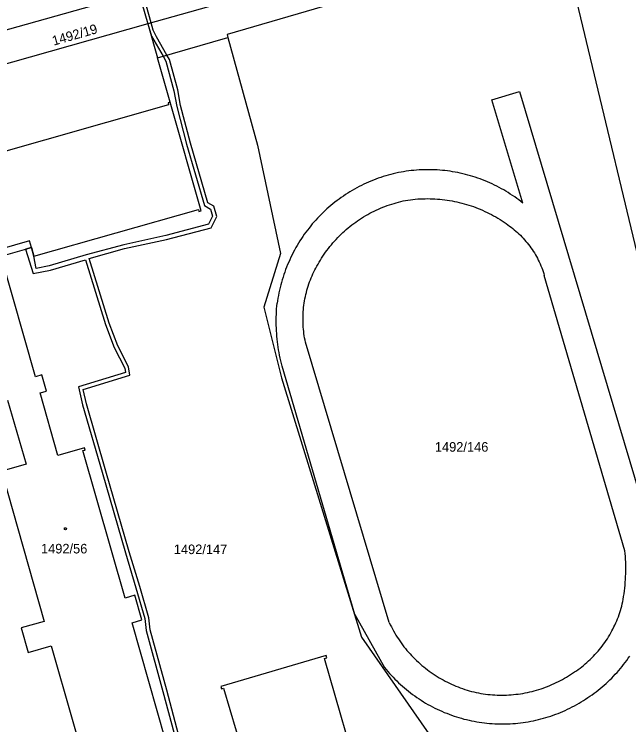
# Model space of a CAD drawing. Extents: x -869103 to -863415, y -1015889 to -1012477.
# Drawn here: x -865165.9 to -865056.9, y -1015134.1 to -1015008.1 of the extents above; entities that cross this region are included whole.
import ezdxf

# ---------------------------------------------------------------- set-up
doc = ezdxf.new("R2010")
doc.units = 0
for name, color, linetype in [('Hranice parcel', 7, 'Continuous'), ('Parcelní čísla', 7, 'Continuous'), ('Vnitřní kresba', 7, 'Continuous'), ('Věcná břemena k části', 7, 'Continuous'), ('Značky budov', 7, 'Continuous')]:
    doc.layers.add(name, color=color, linetype=linetype)

msp = doc.modelspace()

# ---------------------------------------------------------------- linework, layer by layer
at = {"layer": 'Hranice parcel'}
for p, q in [((-865045.99, -1014982.62), (-865142.2, -1015009.85)), ((-865142.2, -1015009.85), (-865140.49, -1015015.85)), ((-865140.49, -1015015.85), (-865128.01, -1015012.28)), ((-865138.26, -1015023.71), (-865140.49, -1015015.85))]:
    msp.add_line(p, q, dxfattribs=at)
for points in [[(-865080.54, -1015156.37), (-865030.08, -1015135.59), (-865028.61, -1015134.09), (-865049.64, -1015074.6), (-865068.86, -1014994.42), (-865128.16, -1015011.73), (-865128.01, -1015012.28)], [(-865275.44, -1015063.28), (-865272.86, -1015060.54), (-865258.77, -1015044.27), (-865255.25, -1015040.94), (-865250.52, -1015037.31), (-865245.91, -1015034.57), (-865241.74, -1015032.45), (-865234.82, -1015029.79), (-865118.87, -1014997.26)], [(-865142.2, -1015009.85), (-865228.45, -1015034.26), (-865236.18, -1015036.8), (-865241.57, -1015039.27), (-865245.11, -1015041.25), (-865249.22, -1015044.05), (-865252.17, -1015046.55), (-865254.9, -1015049.15), (-865269.82, -1015066.55)], [(-865128.01, -1015012.28), (-865122.79, -1015031.33), (-865118.69, -1015050.58), (-865121.64, -1015060.11), (-865118.49, -1015072.61), (-865104.35, -1015118.62), (-865083.15, -1015148.97), (-865080.54, -1015156.37)], [(-865138.26, -1015023.71), (-865138.64, -1015023.82), (-865138.53, -1015024.21), (-865193.62, -1015039.88)], [(-865137.09, -1015142.33), (-865137.2, -1015141.95), (-865137.58, -1015142.06), (-865145.01, -1015116.03), (-865143.26, -1015115.53), (-865144.51, -1015111.17), (-865146.26, -1015111.67), (-865153.73, -1015085.52), (-865153.34, -1015085.41), (-865153.45, -1015085.02), (-865158.16, -1015086.37), (-865161.33, -1015075.29), (-865160.17, -1015074.96), (-865161, -1015072.08), (-865162.15, -1015072.41), (-865168.25, -1015051.03), (-865162.86, -1015049.49), (-865162.42, -1015051.02), (-865133.26, -1015042.74), (-865133.15, -1015043.12), (-865132.77, -1015043.02), (-865138.26, -1015023.71)], [(-865167.09, -1015076.58), (-865163.82, -1015087.91), (-865168.57, -1015089.26), (-865168.46, -1015089.65), (-865168.07, -1015089.54), (-865160.58, -1015115.79), (-865164.66, -1015116.96), (-865163.43, -1015121.29), (-865159.34, -1015120.12), (-865151.91, -1015146.15), (-865152.29, -1015146.26), (-865152.18, -1015146.64), (-865137.09, -1015142.33)], [(-865102.39, -1015156.88), (-865100.67, -1015156.38), (-865100.78, -1015156), (-865101.17, -1015156.11), (-865101.59, -1015154.64), (-865100.15, -1015154.23), (-865102.77, -1015145.12), (-865104.21, -1015145.53), (-865110.88, -1015122.37), (-865110.5, -1015122.25), (-865110.61, -1015121.87), (-865129.28, -1015127.37), (-865129.17, -1015127.75), (-865128.78, -1015127.64), (-865125.44, -1015139.01)]]:
    msp.add_lwpolyline(points, dxfattribs=at)
at = {"layer": 'Vnitřní kresba'}
for p, q in [((-865081.21, -1015023.33), (-865076.29, -1015021.82)), ((-865076.29, -1015021.82), (-865043.93, -1015130.59)), ((-865075.69, -1015041.64), (-865081.21, -1015023.33)), ((-865163.19, -1015048.33), (-865168.58, -1015049.88)), ((-865162.86, -1015049.49), (-865163.19, -1015048.33)), ((-865057.61, -1015103.26), (-865071.9, -1015054.45)), ((-865099.4, -1015116.01), (-865114.26, -1015066.29)), ((-865105.5, -1015114.58), (-865118.42, -1015070.52)), ((-865105.5, -1015114.58), (-865100.24, -1015123.96))]:
    msp.add_line(p, q, dxfattribs=at)
for points in [[(-865097.32, -1015036.14), (-865097.78, -1015036.23), (-865098.23, -1015036.33), (-865098.68, -1015036.44), (-865099.13, -1015036.55), (-865099.58, -1015036.67), (-865100.03, -1015036.8), (-865100.47, -1015036.94), (-865100.91, -1015037.08), (-865101.35, -1015037.23), (-865101.78, -1015037.39), (-865102.22, -1015037.56), (-865102.65, -1015037.73), (-865103.08, -1015037.91), (-865103.5, -1015038.1), (-865103.92, -1015038.3), (-865104.34, -1015038.5), (-865104.75, -1015038.71), (-865105.16, -1015038.93), (-865105.57, -1015039.15), (-865105.97, -1015039.38), (-865106.37, -1015039.62), (-865106.77, -1015039.86), (-865107.16, -1015040.11), (-865107.54, -1015040.37), (-865107.92, -1015040.64), (-865108.3, -1015040.91), (-865108.67, -1015041.18), (-865109.04, -1015041.47), (-865109.41, -1015041.76), (-865109.76, -1015042.05), (-865110.12, -1015042.35), (-865110.46, -1015042.66), (-865110.81, -1015042.97), (-865111.14, -1015043.29), (-865111.47, -1015043.62), (-865111.8, -1015043.95), (-865112.12, -1015044.29), (-865112.44, -1015044.63), (-865112.74, -1015044.97), (-865113.05, -1015045.33), (-865113.34, -1015045.68), (-865113.63, -1015046.05), (-865113.92, -1015046.41), (-865114.2, -1015046.78), (-865114.47, -1015047.16), (-865114.73, -1015047.54), (-865114.99, -1015047.93), (-865115.24, -1015048.32), (-865115.49, -1015048.71)], [(-865075.69, -1015041.64), (-865076.05, -1015041.35), (-865076.42, -1015041.07), (-865076.79, -1015040.8), (-865077.16, -1015040.53), (-865077.54, -1015040.27), (-865077.93, -1015040.02), (-865078.31, -1015039.77), (-865078.71, -1015039.53), (-865079.1, -1015039.3), (-865079.5, -1015039.07), (-865079.91, -1015038.85), (-865080.32, -1015038.64), (-865080.73, -1015038.43), (-865081.14, -1015038.23), (-865081.56, -1015038.04), (-865081.98, -1015037.86), (-865082.41, -1015037.68), (-865082.84, -1015037.51), (-865083.27, -1015037.35), (-865083.7, -1015037.19), (-865084.14, -1015037.05), (-865084.58, -1015036.91), (-865085.02, -1015036.77), (-865085.46, -1015036.65), (-865085.91, -1015036.53), (-865086.35, -1015036.42), (-865086.8, -1015036.32), (-865087.25, -1015036.22), (-865087.7, -1015036.14), (-865088.16, -1015036.06), (-865088.61, -1015035.99), (-865089.07, -1015035.93), (-865089.53, -1015035.87), (-865089.98, -1015035.82), (-865090.44, -1015035.78), (-865090.9, -1015035.75), (-865091.36, -1015035.73), (-865091.82, -1015035.71), (-865092.28, -1015035.71), (-865092.74, -1015035.71), (-865093.2, -1015035.71), (-865093.66, -1015035.73), (-865094.12, -1015035.75), (-865094.58, -1015035.79), (-865095.04, -1015035.82), (-865095.5, -1015035.87), (-865095.96, -1015035.93), (-865096.41, -1015035.99), (-865096.87, -1015036.06), (-865097.32, -1015036.14)], [(-865111.84, -1015052.13), (-865111.62, -1015051.77), (-865111.4, -1015051.41), (-865111.18, -1015051.05), (-865110.94, -1015050.7), (-865110.7, -1015050.35), (-865110.45, -1015050.01), (-865110.2, -1015049.67), (-865109.94, -1015049.34), (-865109.67, -1015049.01), (-865109.4, -1015048.69), (-865109.12, -1015048.37), (-865108.84, -1015048.06), (-865108.55, -1015047.75), (-865108.25, -1015047.45), (-865107.95, -1015047.15), (-865107.65, -1015046.86), (-865107.33, -1015046.58), (-865107.02, -1015046.3), (-865106.7, -1015046.02), (-865106.37, -1015045.76), (-865106.04, -1015045.49), (-865105.7, -1015045.24), (-865105.36, -1015044.99), (-865105.01, -1015044.75), (-865104.66, -1015044.51), (-865104.31, -1015044.28), (-865103.95, -1015044.06), (-865103.58, -1015043.84), (-865103.22, -1015043.63), (-865102.85, -1015043.43), (-865102.47, -1015043.24), (-865102.09, -1015043.05), (-865101.71, -1015042.86), (-865101.33, -1015042.69), (-865100.94, -1015042.52), (-865100.55, -1015042.36), (-865100.16, -1015042.21), (-865099.76, -1015042.06), (-865099.36, -1015041.93), (-865098.96, -1015041.8), (-865098.56, -1015041.67), (-865098.15, -1015041.56), (-865097.74, -1015041.45), (-865097.33, -1015041.35), (-865096.92, -1015041.25), (-865096.51, -1015041.17), (-865096.09, -1015041.09)], [(-865096.09, -1015041.09), (-865095.66, -1015041.03), (-865095.22, -1015040.98), (-865094.79, -1015040.94), (-865094.35, -1015040.9), (-865093.92, -1015040.88), (-865093.48, -1015040.86), (-865093.04, -1015040.85), (-865092.61, -1015040.84), (-865092.17, -1015040.85), (-865091.73, -1015040.86), (-865091.3, -1015040.88), (-865090.86, -1015040.91), (-865090.43, -1015040.94), (-865089.99, -1015040.99), (-865089.56, -1015041.04), (-865089.12, -1015041.1), (-865088.69, -1015041.17), (-865088.26, -1015041.24), (-865087.83, -1015041.32), (-865087.41, -1015041.41), (-865086.98, -1015041.51), (-865086.56, -1015041.62), (-865086.13, -1015041.73), (-865085.71, -1015041.85), (-865085.3, -1015041.98), (-865084.88, -1015042.12), (-865084.47, -1015042.26), (-865084.06, -1015042.41), (-865083.65, -1015042.57), (-865083.25, -1015042.73), (-865082.85, -1015042.91), (-865082.45, -1015043.09), (-865082.05, -1015043.27), (-865081.66, -1015043.47), (-865081.27, -1015043.67), (-865080.89, -1015043.88), (-865080.51, -1015044.09), (-865080.13, -1015044.32), (-865079.76, -1015044.54), (-865079.39, -1015044.78), (-865079.03, -1015045.02), (-865078.67, -1015045.27)], [(-865078.67, -1015045.27), (-865078.37, -1015045.47), (-865078.07, -1015045.69), (-865077.78, -1015045.91), (-865077.5, -1015046.13), (-865077.22, -1015046.36), (-865076.94, -1015046.6), (-865076.67, -1015046.84), (-865076.4, -1015047.09), (-865076.14, -1015047.34), (-865075.89, -1015047.6), (-865075.64, -1015047.87), (-865075.4, -1015048.14), (-865075.16, -1015048.41), (-865074.93, -1015048.69), (-865074.7, -1015048.98), (-865074.48, -1015049.27), (-865074.27, -1015049.56), (-865074.06, -1015049.86), (-865073.86, -1015050.17), (-865073.67, -1015050.47), (-865073.48, -1015050.79), (-865073.3, -1015051.1), (-865073.13, -1015051.42), (-865072.97, -1015051.75), (-865072.81, -1015052.07), (-865072.66, -1015052.41), (-865072.51, -1015052.74), (-865072.37, -1015053.08), (-865072.24, -1015053.42), (-865072.12, -1015053.76), (-865072.01, -1015054.1), (-865071.9, -1015054.45)], [(-865115.49, -1015048.71), (-865115.73, -1015049.12), (-865115.97, -1015049.53), (-865116.2, -1015049.95), (-865116.42, -1015050.37), (-865116.64, -1015050.8), (-865116.84, -1015051.22), (-865117.05, -1015051.66), (-865117.24, -1015052.09), (-865117.43, -1015052.53), (-865117.6, -1015052.97), (-865117.78, -1015053.42), (-865117.94, -1015053.86), (-865118.09, -1015054.31), (-865118.24, -1015054.76), (-865118.39, -1015055.22), (-865118.52, -1015055.68), (-865118.65, -1015056.14), (-865118.76, -1015056.6), (-865118.87, -1015057.06), (-865118.98, -1015057.53), (-865119.07, -1015057.99), (-865119.16, -1015058.46), (-865119.24, -1015058.93), (-865119.31, -1015059.4)], [(-865114.26, -1015066.29), (-865114.34, -1015065.91), (-865114.41, -1015065.53), (-865114.47, -1015065.15), (-865114.53, -1015064.76), (-865114.58, -1015064.38), (-865114.62, -1015063.99), (-865114.65, -1015063.61), (-865114.67, -1015063.22), (-865114.69, -1015062.83), (-865114.7, -1015062.45), (-865114.7, -1015062.06), (-865114.69, -1015061.67), (-865114.68, -1015061.28), (-865114.66, -1015060.9), (-865114.63, -1015060.51), (-865114.59, -1015060.13), (-865114.54, -1015059.74), (-865114.49, -1015059.36), (-865114.43, -1015058.97), (-865114.36, -1015058.59), (-865114.28, -1015058.21), (-865114.2, -1015057.84), (-865114.1, -1015057.46), (-865114.01, -1015057.09), (-865113.9, -1015056.71), (-865113.78, -1015056.34), (-865113.66, -1015055.97), (-865113.53, -1015055.61), (-865113.39, -1015055.25), (-865113.25, -1015054.89), (-865113.1, -1015054.53), (-865112.94, -1015054.18), (-865112.77, -1015053.83), (-865112.6, -1015053.48), (-865112.42, -1015053.14), (-865112.23, -1015052.8), (-865112.04, -1015052.46), (-865111.84, -1015052.13)], [(-865118.42, -1015070.52), (-865118.54, -1015070.05), (-865118.65, -1015069.57), (-865118.75, -1015069.1), (-865118.85, -1015068.62), (-865118.94, -1015068.14), (-865119.02, -1015067.66), (-865119.1, -1015067.18), (-865119.17, -1015066.7), (-865119.23, -1015066.21), (-865119.28, -1015065.73), (-865119.33, -1015065.24), (-865119.36, -1015064.76), (-865119.4, -1015064.27), (-865119.42, -1015063.78), (-865119.44, -1015063.3), (-865119.45, -1015062.81), (-865119.45, -1015062.32), (-865119.45, -1015061.83), (-865119.43, -1015061.35), (-865119.41, -1015060.86), (-865119.39, -1015060.37), (-865119.35, -1015059.89), (-865119.31, -1015059.4)], [(-865057.91, -1015111.91), (-865057.83, -1015111.41), (-865057.76, -1015110.9), (-865057.69, -1015110.39), (-865057.63, -1015109.89), (-865057.58, -1015109.38), (-865057.54, -1015108.87), (-865057.51, -1015108.36), (-865057.48, -1015107.85), (-865057.46, -1015107.34), (-865057.46, -1015106.83), (-865057.45, -1015106.32), (-865057.46, -1015105.81), (-865057.47, -1015105.3), (-865057.5, -1015104.79), (-865057.53, -1015104.28), (-865057.56, -1015103.77), (-865057.61, -1015103.26)], [(-865066.55, -1015124.76), (-865066.22, -1015124.54), (-865065.9, -1015124.31), (-865065.57, -1015124.08), (-865065.26, -1015123.83), (-865064.95, -1015123.59), (-865064.64, -1015123.33), (-865064.34, -1015123.07), (-865064.04, -1015122.81), (-865063.75, -1015122.54), (-865063.47, -1015122.26), (-865063.19, -1015121.98), (-865062.92, -1015121.69), (-865062.65, -1015121.4), (-865062.38, -1015121.1), (-865062.13, -1015120.79), (-865061.88, -1015120.49), (-865061.63, -1015120.17), (-865061.4, -1015119.85), (-865061.16, -1015119.53), (-865060.94, -1015119.2), (-865060.72, -1015118.87), (-865060.51, -1015118.54), (-865060.3, -1015118.19), (-865060.1, -1015117.85), (-865059.91, -1015117.5), (-865059.73, -1015117.15), (-865059.55, -1015116.79), (-865059.38, -1015116.44), (-865059.22, -1015116.07), (-865059.06, -1015115.71), (-865058.91, -1015115.34), (-865058.77, -1015114.97), (-865058.64, -1015114.59), (-865058.51, -1015114.22), (-865058.39, -1015113.84), (-865058.28, -1015113.46), (-865058.18, -1015113.07), (-865058.08, -1015112.69), (-865057.99, -1015112.3), (-865057.91, -1015111.91)], [(-865099.4, -1015116.01), (-865099.22, -1015116.39), (-865099.03, -1015116.76), (-865098.84, -1015117.13), (-865098.64, -1015117.5), (-865098.43, -1015117.86), (-865098.21, -1015118.22), (-865097.99, -1015118.57), (-865097.76, -1015118.92), (-865097.53, -1015119.27), (-865097.29, -1015119.61), (-865097.04, -1015119.94), (-865096.79, -1015120.28), (-865096.53, -1015120.6), (-865096.26, -1015120.93), (-865095.99, -1015121.24), (-865095.71, -1015121.56), (-865095.43, -1015121.86), (-865095.14, -1015122.17), (-865094.85, -1015122.46), (-865094.55, -1015122.75), (-865094.24, -1015123.04), (-865093.93, -1015123.32), (-865093.62, -1015123.59), (-865093.3, -1015123.86), (-865092.97, -1015124.12), (-865092.64, -1015124.38), (-865092.31, -1015124.62), (-865091.97, -1015124.87), (-865091.62, -1015125.11), (-865091.28, -1015125.34), (-865090.92, -1015125.56), (-865090.57, -1015125.78), (-865090.21, -1015125.99), (-865089.84, -1015126.19), (-865089.47, -1015126.39), (-865089.1, -1015126.58), (-865088.73, -1015126.76), (-865088.35, -1015126.94), (-865087.96, -1015127.11), (-865087.58, -1015127.27), (-865087.19, -1015127.43), (-865086.8, -1015127.57), (-865086.41, -1015127.71), (-865086.01, -1015127.85), (-865085.61, -1015127.97), (-865085.21, -1015128.09), (-865084.81, -1015128.2), (-865084.41, -1015128.3), (-865084, -1015128.4), (-865083.59, -1015128.49), (-865083.18, -1015128.57), (-865082.77, -1015128.64)], [(-865063.81, -1015129.06), (-865063.44, -1015128.8), (-865063.06, -1015128.53), (-865062.7, -1015128.26), (-865062.34, -1015127.97), (-865061.98, -1015127.69), (-865061.63, -1015127.39), (-865061.28, -1015127.09), (-865060.94, -1015126.79), (-865060.6, -1015126.48), (-865060.27, -1015126.16), (-865059.95, -1015125.84), (-865059.63, -1015125.51), (-865059.31, -1015125.18), (-865059.01, -1015124.84), (-865058.7, -1015124.5), (-865058.41, -1015124.15), (-865058.12, -1015123.8), (-865057.83, -1015123.44), (-865057.55, -1015123.08), (-865057.28, -1015122.71), (-865057.02, -1015122.34), (-865056.76, -1015121.96)], [(-865100.24, -1015123.96), (-865099.95, -1015124.32), (-865099.65, -1015124.67), (-865099.35, -1015125.02), (-865099.04, -1015125.36), (-865098.72, -1015125.7), (-865098.4, -1015126.03), (-865098.07, -1015126.35), (-865097.74, -1015126.67), (-865097.4, -1015126.99), (-865097.06, -1015127.3), (-865096.71, -1015127.6), (-865096.35, -1015127.9), (-865095.99, -1015128.19), (-865095.63, -1015128.47), (-865095.26, -1015128.75), (-865094.89, -1015129.02), (-865094.51, -1015129.28), (-865094.12, -1015129.54), (-865093.74, -1015129.79), (-865093.35, -1015130.04), (-865092.95, -1015130.27), (-865092.55, -1015130.51), (-865092.15, -1015130.73), (-865091.74, -1015130.95), (-865091.33, -1015131.16), (-865090.91, -1015131.36), (-865090.49, -1015131.56), (-865090.07, -1015131.74), (-865089.65, -1015131.93), (-865089.22, -1015132.1), (-865088.79, -1015132.27), (-865088.36, -1015132.43), (-865087.92, -1015132.58), (-865087.48, -1015132.72), (-865087.04, -1015132.86), (-865086.6, -1015132.98), (-865086.15, -1015133.11), (-865085.7, -1015133.22), (-865085.25, -1015133.33), (-865084.8, -1015133.42), (-865084.35, -1015133.51), (-865083.9, -1015133.6), (-865083.44, -1015133.67)], [(-865082.77, -1015128.64), (-865082.36, -1015128.7), (-865081.94, -1015128.75), (-865081.53, -1015128.79), (-865081.11, -1015128.82), (-865080.7, -1015128.85), (-865080.28, -1015128.87), (-865079.86, -1015128.88), (-865079.45, -1015128.88), (-865079.03, -1015128.87), (-865078.61, -1015128.86), (-865078.2, -1015128.84), (-865077.78, -1015128.81), (-865077.37, -1015128.78), (-865076.95, -1015128.73), (-865076.54, -1015128.68), (-865076.13, -1015128.62), (-865075.71, -1015128.56), (-865075.31, -1015128.48), (-865074.9, -1015128.4), (-865074.49, -1015128.31), (-865074.08, -1015128.21), (-865073.68, -1015128.11), (-865073.28, -1015128), (-865072.88, -1015127.88), (-865072.48, -1015127.75), (-865072.09, -1015127.62), (-865071.7, -1015127.48), (-865071.31, -1015127.33), (-865070.92, -1015127.17), (-865070.54, -1015127.01), (-865070.16, -1015126.84), (-865069.78, -1015126.66), (-865069.41, -1015126.48), (-865069.03, -1015126.29), (-865068.67, -1015126.09), (-865068.31, -1015125.88), (-865067.95, -1015125.67), (-865067.59, -1015125.45), (-865067.24, -1015125.23), (-865066.89, -1015125), (-865066.55, -1015124.76)], [(-865083.44, -1015133.67), (-865082.99, -1015133.74), (-865082.53, -1015133.79), (-865082.07, -1015133.84), (-865081.62, -1015133.89), (-865081.16, -1015133.92), (-865080.7, -1015133.95), (-865080.24, -1015133.97), (-865079.78, -1015133.98), (-865079.32, -1015133.98), (-865078.86, -1015133.98), (-865078.4, -1015133.97), (-865077.95, -1015133.95), (-865077.49, -1015133.92), (-865077.03, -1015133.89), (-865076.57, -1015133.84), (-865076.12, -1015133.79), (-865075.66, -1015133.73), (-865075.21, -1015133.67), (-865074.75, -1015133.59), (-865074.3, -1015133.51), (-865073.85, -1015133.42), (-865073.4, -1015133.32), (-865072.95, -1015133.22), (-865072.51, -1015133.1), (-865072.07, -1015132.98), (-865071.62, -1015132.86), (-865071.19, -1015132.72), (-865070.75, -1015132.58), (-865070.32, -1015132.43), (-865069.88, -1015132.27), (-865069.46, -1015132.11), (-865069.03, -1015131.93), (-865068.61, -1015131.76), (-865068.19, -1015131.57), (-865067.77, -1015131.38), (-865067.36, -1015131.17), (-865066.95, -1015130.97), (-865066.54, -1015130.75), (-865066.14, -1015130.53), (-865065.74, -1015130.3), (-865065.35, -1015130.07), (-865064.96, -1015129.83), (-865064.57, -1015129.58), (-865064.19, -1015129.32), (-865063.81, -1015129.06)]]:
    msp.add_lwpolyline(points, dxfattribs=at)
at = {"layer": 'Věcná břemena k části'}
for points in [[(-865143.82, -1015004.26), (-865142.2, -1015009.85), (-865141.59, -1015012), (-865139.52, -1015015.57), (-865139.03, -1015016.44), (-865137.58, -1015021.72), (-865137.09, -1015024.49), (-865135.34, -1015031.2), (-865132.2, -1015042.08), (-865131.09, -1015042.68), (-865130.74, -1015043.95), (-865131.47, -1015045.39), (-865139.05, -1015047.4), (-865146.49, -1015049.01), (-865153.17, -1015050.83), (-865159.71, -1015052.74), (-865162.02, -1015053.2), (-865162.42, -1015051.02), (-865162.86, -1015049.49), (-865163.89, -1015049.79), (-865162.58, -1015054.12), (-865159.51, -1015053.52), (-865153.28, -1015051.69), (-865149.75, -1015063.13), (-865148.21, -1015067.22), (-865146.32, -1015070.91), (-865146.2, -1015071.64), (-865154.49, -1015074.18), (-865153.8, -1015077.41), (-865150.34, -1015089.34), (-865146.19, -1015103.65), (-865144.34, -1015109.84), (-865142.75, -1015115.29), (-865142.51, -1015117.41), (-865139.54, -1015128.2), (-865136.55, -1015139.38)], [(-865135.87, -1015139.2), (-865138.86, -1015128.02), (-865141.83, -1015117.27), (-865142.07, -1015115.15), (-865143.66, -1015109.64), (-865145.51, -1015103.45), (-865149.66, -1015089.14), (-865153.12, -1015077.23), (-865153.67, -1015074.66), (-865145.42, -1015072.14), (-865145.64, -1015070.69), (-865147.57, -1015066.94), (-865149.09, -1015062.91), (-865152.62, -1015051.45), (-865146.33, -1015049.69), (-865138.89, -1015048.08), (-865130.99, -1015045.99), (-865130, -1015044.03), (-865130.49, -1015042.2), (-865131.6, -1015041.6), (-865134.66, -1015031.02), (-865136.41, -1015024.35), (-865136.9, -1015021.56), (-865138.37, -1015016.16), (-865138.83, -1015015.38), (-865140.7, -1015012.14), (-865141.27, -1015010.95), (-865141.62, -1015009.69), (-865143.19, -1015004.08)]]:
    msp.add_lwpolyline(points, dxfattribs=at)
at = {"layer": 'Značky budov'}
msp.add_circle((-865156.85, -1015099.36), 0.175, dxfattribs=at)

# ---------------------------------------------------------------- texts
at = {"layer": 'Parcelní čísla'}
msp.add_text('1492/19', height=1.7, rotation=16, dxfattribs=at).set_placement((-865158.92, -1015013.72))
for s, p in [('1492/146', (-865091.31, -1015085.71)), ('1492/56', (-865161.17, -1015103.75)), ('1492/147', (-865137.61, -1015103.87))]:
    msp.add_text(s, height=1.7, dxfattribs=at).set_placement(p)

doc.saveas('drawing.dxf')
